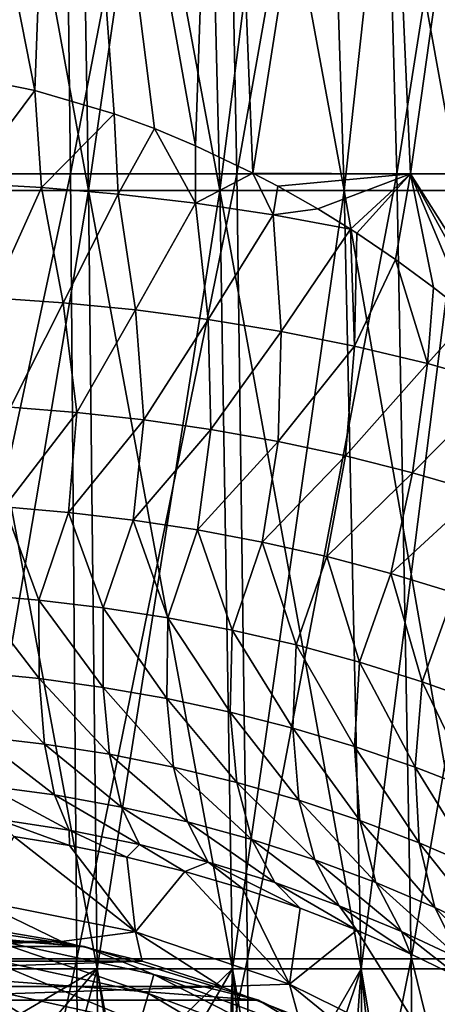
# Model space of a CAD drawing. Header units: metres. Extents: x 26 to 263, y -109 to 109.
# Tile 494 of 656: x 90.2 to 94.66, y 12.06 to 22.56. Entities that reach past the tile are written whole.
import ezdxf

# ---------------------------------------------------------------- set-up
doc = ezdxf.new("R2010")
doc.units = ezdxf.units.M
doc.layers.add('solid_500750', color=7, linetype='CONTINUOUS')

msp = doc.modelspace()

# ---------------------------------------------------------------- linework, layer by layer
at = {"layer": 'solid_500750'}
for points in [[(88.91861, 20.918287, -14.600903), (88.884712, 29.283785, -14.062085), (90.640182, 29.283785, -13.840318)], [(88.884712, 29.283785, 14.062085), (89.521217, 21.980917, 14.491581), (90.360603, 21.809807, 14.388475)], [(90.640182, 29.283785, 13.840318), (88.884712, 29.283785, 14.062085), (90.360603, 21.809807, 14.388475)], [(90.741348, 20.918287, -14.370638), (88.91861, 20.918287, -14.600903), (90.640182, 29.283785, -13.840318)], [(90.640182, 29.283785, 13.840318), (90.360603, 21.809807, 14.388475), (91.210464, 21.560461, 14.237238)], [(90.741348, 20.918287, -14.370638), (90.640182, 29.283785, -13.840318), (92.354012, 29.283785, -13.40028)], [(90.640182, 29.283785, 13.840318), (91.640205, 21.401947, 14.142503), (92.077095, 21.218578, 14.033252)], [(92.354012, 29.283785, 13.40028), (90.640182, 29.283785, 13.840318), (92.077095, 21.218578, 14.033252)], [(90.640182, 29.283785, 13.840318), (91.210464, 21.560461, 14.237238), (91.640205, 21.401947, 14.142503)], [(92.520851, 20.918287, -13.913739), (90.741348, 20.918287, -14.370638), (92.354012, 29.283785, -13.40028)], [(92.354012, 29.283785, 13.40028), (92.077095, 21.218578, 14.033252), (92.689453, 20.926443, 13.85736)], [(92.520851, 20.918287, -13.913739), (92.354012, 29.283785, -13.40028), (93.999184, 29.283785, -12.748912)], [(93.999184, 29.283785, 12.748912), (92.354012, 29.283785, 13.40028), (92.689453, 20.926443, 13.85736)], [(94.22905, 20.918287, -13.237412), (92.520851, 20.918287, -13.913739), (93.999184, 29.283785, -12.748912)], [(93.999184, 29.283785, 12.748912), (92.689453, 20.926443, 13.85736), (94.37352, 20.918287, 13.168466)], [(94.22905, 20.918287, -13.237412), (93.999184, 29.283785, -12.748912), (95.549736, 29.283785, -11.896486)], [(95.549736, 29.283785, 11.896486), (93.999184, 29.283785, 12.748912), (94.37352, 20.918287, 13.168466)], [(95.83902, 20.918287, -12.352324), (94.22905, 20.918287, -13.237412), (95.549736, 29.283785, -11.896486)], [(95.549736, 29.283785, 11.896486), (94.37352, 20.918287, 13.168466), (95.958786, 20.918287, 12.275499)], [(89.479454, 20.741184, 11.237558), (89.409584, 29.035854, 10.706826), (90.795044, 29.035854, 10.431241)], [(89.409584, 29.035854, -10.706826), (89.479454, 20.741184, -11.237558), (90.933594, 20.741184, -10.948312)], [(90.795044, 29.035854, -10.431241), (89.409584, 29.035854, -10.706826), (90.933594, 20.741184, -10.948312)], [(90.933594, 20.741184, 10.948312), (89.479454, 20.741184, 11.237558), (90.795044, 29.035854, 10.431241)], [(90.933594, 20.741184, 10.948312), (90.795044, 29.035854, 10.431241), (92.132683, 29.035854, 9.977174)], [(90.795044, 29.035854, -10.431241), (90.933594, 20.741184, -10.948312), (92.337532, 20.741184, -10.471737)], [(92.132683, 29.035854, -9.977174), (90.795044, 29.035854, -10.431241), (92.337532, 20.741184, -10.471737)], [(92.337532, 20.741184, 10.471737), (90.933594, 20.741184, 10.948312), (92.132683, 29.035854, 9.977174)], [(92.337532, 20.741184, 10.471737), (92.132683, 29.035854, 9.977174), (93.399605, 29.035854, 9.352395)], [(92.132683, 29.035854, -9.977174), (92.337532, 20.741184, -10.471737), (93.667267, 20.741184, -9.815989)], [(93.399605, 29.035854, -9.352395), (92.132683, 29.035854, -9.977174), (93.667267, 20.741184, -9.815989)], [(93.667267, 20.741184, 9.815989), (92.337532, 20.741184, 10.471737), (93.399605, 29.035854, 9.352395)], [(93.667267, 20.741184, 9.815989), (93.399605, 29.035854, 9.352395), (94.574142, 29.035854, 8.567594)], [(93.399605, 29.035854, -9.352395), (93.667267, 20.741184, -9.815989), (94.900024, 20.741184, -8.992285)], [(94.574142, 29.035854, -8.567594), (93.399605, 29.035854, -9.352395), (94.900024, 20.741184, -8.992285)], [(94.900024, 20.741184, 8.992285), (93.667267, 20.741184, 9.815989), (94.574142, 29.035854, 8.567594)], [(94.900024, 20.741184, 8.992285), (94.574142, 29.035854, 8.567594), (95.6362, 29.035854, 7.636198)], [(94.574142, 29.035854, -8.567594), (94.900024, 20.741184, -8.992285), (96.014717, 20.741184, -8.014721)], [(95.6362, 29.035854, -7.636198), (94.574142, 29.035854, -8.567594), (96.014717, 20.741184, -8.014721)], [(89.620163, 20.821466, 14.623266), (90.360603, 21.809807, 14.388475), (89.521217, 21.980917, 14.491581)], [(90.433823, 20.773399, 14.495155), (90.360603, 21.809807, 14.388475), (89.620163, 20.821466, 14.623266)], [(90.433823, 20.773399, 14.495155), (91.210464, 21.560461, 14.237238), (90.360603, 21.809807, 14.388475)], [(91.252892, 20.702925, 14.316613), (91.210464, 21.560461, 14.237238), (90.433823, 20.773399, 14.495155)], [(91.252892, 20.702925, 14.316613), (91.640205, 21.401947, 14.142503), (91.210464, 21.560461, 14.237238)], [(92.077202, 20.606962, 14.08889), (91.640205, 21.401947, 14.142503), (91.252892, 20.702925, 14.316613)], [(92.077202, 20.606962, 14.08889), (92.077095, 21.218578, 14.033252), (91.640205, 21.401947, 14.142503)], [(92.077202, 20.606962, 14.08889), (92.689453, 20.926443, 13.85736), (92.077095, 21.218578, 14.033252)], [(88.941208, 12.543115, -14.960043), (88.91861, 20.918287, -14.600903), (90.741348, 20.918287, -14.370638)], [(90.808777, 12.543115, -14.724113), (88.941208, 12.543115, -14.960043), (90.741348, 20.918287, -14.370638)], [(90.808777, 12.543115, -14.724113), (90.741348, 20.918287, -14.370638), (92.520851, 20.918287, -13.913739)], [(92.63205, 12.543115, -14.255977), (90.808777, 12.543115, -14.724113), (92.520851, 20.918287, -13.913739)], [(92.905548, 20.482975, 13.813586), (92.689453, 20.926443, 13.85736), (92.077202, 20.606962, 14.08889)], [(92.63205, 12.543115, -14.255977), (92.520851, 20.918287, -13.913739), (94.22905, 20.918287, -13.237412)], [(94.382271, 12.543115, -13.563015), (92.63205, 12.543115, -14.255977), (94.22905, 20.918287, -13.237412)], [(94.37352, 20.918287, 13.168466), (92.689453, 20.926443, 13.85736), (92.955734, 20.786707, 13.772335)], [(92.905548, 20.482975, 13.813586), (92.955734, 20.786707, 13.772335), (92.689453, 20.926443, 13.85736)], [(94.37352, 20.918287, 13.168466), (92.955734, 20.786707, 13.772335), (93.385216, 20.544371, 13.623978)], [(94.37352, 20.918287, 13.168466), (93.385216, 20.544371, 13.623978), (93.735092, 20.329927, 13.492668)], [(94.37352, 20.918287, 13.168466), (93.735092, 20.329927, 13.492668), (93.802673, 20.286371, 13.466217)], [(94.37352, 20.918287, 13.168466), (93.802673, 20.286371, 13.466217), (94.215416, 20.005503, 13.296806)], [(94.37352, 20.918287, 13.168466), (94.215416, 20.005503, 13.296806), (94.619766, 19.707392, 13.117235)], [(94.382271, 12.543115, -13.563015), (94.22905, 20.918287, -13.237412), (95.83902, 20.918287, -12.352324)], [(94.37352, 20.918287, 13.168466), (95.381721, 19.090027, 12.739633), (95.73233, 18.779709, 12.547665)], [(95.958786, 20.918287, 12.275499), (94.37352, 20.918287, 13.168466), (95.73233, 18.779709, 12.547665)], [(94.37352, 20.918287, 13.168466), (95.010254, 19.399683, 12.930349), (95.381721, 19.090027, 12.739633)], [(94.37352, 20.918287, 13.168466), (94.619766, 19.707392, 13.117235), (95.010254, 19.399683, 12.930349)], [(96.031837, 12.543115, -12.656156), (94.382271, 12.543115, -13.563015), (95.83902, 20.918287, -12.352324)], [(90.433823, 20.773399, 14.495155), (89.620163, 20.821466, 14.623266), (89.898026, 19.595894, 14.904123)], [(89.526024, 12.436919, 11.59131), (89.479454, 20.741184, 11.237558), (90.933594, 20.741184, 10.948312)], [(89.479454, 20.741184, -11.237558), (89.526024, 12.436919, -11.59131), (91.02594, 12.436919, -11.292958)], [(90.933594, 20.741184, -10.948312), (89.479454, 20.741184, -11.237558), (91.02594, 12.436919, -11.292958)], [(91.02594, 12.436919, 11.292958), (89.526024, 12.436919, 11.59131), (90.933594, 20.741184, 10.948312)], [(90.433823, 20.773399, 14.495155), (89.898026, 19.595894, 14.904123), (90.664436, 19.542377, 14.746942)], [(91.252892, 20.702925, 14.316613), (90.433823, 20.773399, 14.495155), (90.664436, 19.542377, 14.746942)], [(91.252892, 20.702925, 14.316613), (90.664436, 19.542377, 14.746942), (91.436493, 19.466887, 14.538821)], [(91.02594, 12.436919, 11.292958), (90.933594, 20.741184, 10.948312), (92.337532, 20.741184, 10.471737)], [(90.933594, 20.741184, -10.948312), (91.02594, 12.436919, -11.292958), (92.474075, 12.436919, -10.801381)], [(92.337532, 20.741184, -10.471737), (90.933594, 20.741184, -10.948312), (92.474075, 12.436919, -10.801381)], [(92.474075, 12.436919, 10.801381), (91.02594, 12.436919, 11.292958), (92.337532, 20.741184, 10.471737)], [(92.077202, 20.606962, 14.08889), (91.252892, 20.702925, 14.316613), (91.436493, 19.466887, 14.538821)], [(92.474075, 12.436919, 10.801381), (92.337532, 20.741184, 10.471737), (93.667267, 20.741184, 9.815989)], [(92.337532, 20.741184, -10.471737), (92.474075, 12.436919, -10.801381), (93.845665, 12.436919, -10.124989)], [(93.667267, 20.741184, -9.815989), (92.337532, 20.741184, -10.471737), (93.845665, 12.436919, -10.124989)], [(93.845665, 12.436919, 10.124989), (92.474075, 12.436919, 10.801381), (93.667267, 20.741184, 9.815989)], [(92.905548, 20.482975, 13.813586), (93.385216, 20.544371, 13.623978), (92.955734, 20.786707, 13.772335)], [(93.845665, 12.436919, 10.124989), (93.667267, 20.741184, 9.815989), (94.900024, 20.741184, 8.992285)], [(93.667267, 20.741184, -9.815989), (93.845665, 12.436919, -10.124989), (95.117233, 12.436919, -9.275356)], [(94.900024, 20.741184, -8.992285), (93.667267, 20.741184, -9.815989), (95.117233, 12.436919, -9.275356)], [(95.117233, 12.436919, 9.275356), (93.845665, 12.436919, 10.124989), (94.900024, 20.741184, 8.992285)], [(92.077202, 20.606962, 14.08889), (91.436493, 19.466887, 14.538821), (92.213623, 19.3664, 14.281528)], [(92.905548, 20.482975, 13.813586), (92.077202, 20.606962, 14.08889), (92.213623, 19.3664, 14.281528)], [(92.905548, 20.482975, 13.813586), (93.735092, 20.329927, 13.492668), (93.385216, 20.544371, 13.623978)], [(92.905548, 20.482975, 13.813586), (92.213623, 19.3664, 14.281528), (92.994247, 19.238848, 13.976869)], [(92.905548, 20.482975, 13.813586), (92.994247, 19.238848, 13.976869), (93.735092, 20.329927, 13.492668)], [(93.775925, 19.082283, 13.627028), (93.735092, 20.329927, 13.492668), (92.994247, 19.238848, 13.976869)], [(93.775925, 19.082283, 13.627028), (93.802673, 20.286371, 13.466217), (93.735092, 20.329927, 13.492668)], [(93.775925, 19.082283, 13.627028), (94.215416, 20.005503, 13.296806), (93.802673, 20.286371, 13.466217)], [(94.556015, 18.895189, 13.234689), (94.215416, 20.005503, 13.296806), (93.775925, 19.082283, 13.627028)], [(94.556015, 18.895189, 13.234689), (94.619766, 19.707392, 13.117235), (94.215416, 20.005503, 13.296806)], [(94.556015, 18.895189, 13.234689), (95.010254, 19.399683, 12.930349), (94.619766, 19.707392, 13.117235)], [(90.664436, 19.542377, 14.746942), (89.898026, 19.595894, 14.904123), (90.102203, 18.431337, 15.353312)], [(90.664436, 19.542377, 14.746942), (90.102203, 18.431337, 15.353312), (90.810837, 18.37318, 15.175355)], [(91.436493, 19.466887, 14.538821), (90.664436, 19.542377, 14.746942), (90.810837, 18.37318, 15.175355)], [(91.436493, 19.466887, 14.538821), (90.810837, 18.37318, 15.175355), (91.524025, 18.294073, 14.948858)], [(92.213623, 19.3664, 14.281528), (91.436493, 19.466887, 14.538821), (91.524025, 18.294073, 14.948858)], [(92.213623, 19.3664, 14.281528), (91.524025, 18.294073, 14.948858), (92.240883, 18.191788, 14.675733)], [(92.994247, 19.238848, 13.976869), (92.213623, 19.3664, 14.281528), (92.240883, 18.191788, 14.675733)], [(95.331856, 18.676868, 12.802568), (95.010254, 19.399683, 12.930349), (94.556015, 18.895189, 13.234689)], [(92.994247, 19.238848, 13.976869), (92.240883, 18.191788, 14.675733), (92.959793, 18.064688, 14.357979)], [(93.775925, 19.082283, 13.627028), (92.994247, 19.238848, 13.976869), (92.959793, 18.064688, 14.357979)], [(93.775925, 19.082283, 13.627028), (92.959793, 18.064688, 14.357979), (93.678482, 17.911196, 13.997991)], [(94.556015, 18.895189, 13.234689), (93.775925, 19.082283, 13.627028), (93.678482, 17.911196, 13.997991)], [(94.556015, 18.895189, 13.234689), (93.678482, 17.911196, 13.997991), (94.394745, 17.730253, 13.59846)], [(95.331856, 18.676868, 12.802568), (94.556015, 18.895189, 13.234689), (94.394745, 17.730253, 13.59846)], [(95.331856, 18.676868, 12.802568), (94.394745, 17.730253, 13.59846), (95.106239, 17.521456, 13.162001)], [(90.810837, 18.37318, 15.175355), (90.102203, 18.431337, 15.353312), (90.037697, 17.367582, 16.01927)], [(90.810837, 18.37318, 15.175355), (90.037697, 17.367582, 16.01927), (90.722542, 17.306786, 15.833353)], [(91.524025, 18.294073, 14.948858), (90.810837, 18.37318, 15.175355), (90.722542, 17.306786, 15.833353)], [(91.524025, 18.294073, 14.948858), (90.722542, 17.306786, 15.833353), (91.410355, 17.224922, 15.597274)], [(92.240883, 18.191788, 14.675733), (91.524025, 18.294073, 14.948858), (91.410355, 17.224922, 15.597274)], [(92.240883, 18.191788, 14.675733), (91.410355, 17.224922, 15.597274), (92.100166, 17.120127, 15.313279)], [(92.959793, 18.064688, 14.357979), (92.240883, 18.191788, 14.675733), (92.100166, 17.120127, 15.313279)], [(92.959793, 18.064688, 14.357979), (92.100166, 17.120127, 15.313279), (92.790382, 16.991077, 14.983743)], [(93.678482, 17.911196, 13.997991), (92.959793, 18.064688, 14.357979), (92.790382, 16.991077, 14.983743)], [(93.678482, 17.911196, 13.997991), (92.790382, 16.991077, 14.983743), (93.478828, 16.836502, 14.611387)], [(94.394745, 17.730253, 13.59846), (93.678482, 17.911196, 13.997991), (93.478828, 16.836502, 14.611387)], [(94.394745, 17.730253, 13.59846), (93.478828, 16.836502, 14.611387), (94.163475, 16.655596, 14.199144)], [(95.106239, 17.521456, 13.162001), (94.394745, 17.730253, 13.59846), (94.163475, 16.655596, 14.199144)], [(95.106239, 17.521456, 13.162001), (94.163475, 16.655596, 14.199144), (94.842171, 16.448139, 13.74985)], [(90.037697, 17.367582, 16.01927), (89.715225, 16.431589, 16.900108), (90.403427, 16.371674, 16.724323)], [(90.722542, 17.306786, 15.833353), (90.037697, 17.367582, 16.01927), (90.403427, 16.371674, 16.724323)], [(90.722542, 17.306786, 15.833353), (90.403427, 16.371674, 16.724323), (91.092522, 16.28945, 16.493088)], [(91.410355, 17.224922, 15.597274), (90.722542, 17.306786, 15.833353), (91.092522, 16.28945, 16.493088)], [(91.410355, 17.224922, 15.597274), (91.092522, 16.28945, 16.493088), (91.781464, 16.18317, 16.209103)], [(92.100166, 17.120127, 15.313279), (91.410355, 17.224922, 15.597274), (91.781464, 16.18317, 16.209103)], [(92.100166, 17.120127, 15.313279), (91.781464, 16.18317, 16.209103), (92.468735, 16.051838, 15.875296)], [(92.790382, 16.991077, 14.983743), (92.100166, 17.120127, 15.313279), (92.468735, 16.051838, 15.875296)], [(92.790382, 16.991077, 14.983743), (92.468735, 16.051838, 15.875296), (93.152229, 15.894547, 15.494877)], [(93.478828, 16.836502, 14.611387), (92.790382, 16.991077, 14.983743), (93.152229, 15.894547, 15.494877)], [(93.478828, 16.836502, 14.611387), (93.152229, 15.894547, 15.494877), (93.829887, 15.71066, 15.071284)], [(94.163475, 16.655596, 14.199144), (93.478828, 16.836502, 14.611387), (93.829887, 15.71066, 15.071284)], [(94.163475, 16.655596, 14.199144), (93.829887, 15.71066, 15.071284), (94.499733, 15.500092, 14.607866)], [(94.842171, 16.448139, 13.74985), (94.163475, 16.655596, 14.199144), (94.499733, 15.500092, 14.607866)], [(89.715225, 16.431589, 16.900108), (89.720657, 15.601965, 17.845964), (90.407387, 15.532879, 17.662935)], [(90.403427, 16.371674, 16.724323), (89.715225, 16.431589, 16.900108), (90.407387, 15.532879, 17.662935)], [(94.842171, 16.448139, 13.74985), (94.499733, 15.500092, 14.607866), (95.15963, 15.263198, 14.107885)], [(90.403427, 16.371674, 16.724323), (90.407387, 15.532879, 17.662935), (91.091812, 15.439507, 17.422768)], [(91.092522, 16.28945, 16.493088), (90.403427, 16.371674, 16.724323), (91.091812, 15.439507, 17.422768)], [(91.092522, 16.28945, 16.493088), (91.091812, 15.439507, 17.422768), (91.772484, 15.320847, 17.128553)], [(91.781464, 16.18317, 16.209103), (91.092522, 16.28945, 16.493088), (91.772484, 15.320847, 17.128553)], [(91.781464, 16.18317, 16.209103), (91.772484, 15.320847, 17.128553), (92.447815, 15.176572, 16.783686)], [(92.468735, 16.051838, 15.875296), (91.781464, 16.18317, 16.209103), (92.447815, 15.176572, 16.783686)], [(92.468735, 16.051838, 15.875296), (92.447815, 15.176572, 16.783686), (93.115784, 15.006437, 16.3918)], [(93.152229, 15.894547, 15.494877), (92.468735, 16.051838, 15.875296), (93.115784, 15.006437, 16.3918)], [(93.152229, 15.894547, 15.494877), (93.115784, 15.006437, 16.3918), (93.774513, 14.810369, 15.956642)], [(93.829887, 15.71066, 15.071284), (93.152229, 15.894547, 15.494877), (93.774513, 14.810369, 15.956642)], [(93.829887, 15.71066, 15.071284), (93.774513, 14.810369, 15.956642), (94.422379, 14.588703, 15.481811)], [(94.499733, 15.500092, 14.607866), (93.829887, 15.71066, 15.071284), (94.422379, 14.588703, 15.481811)], [(89.720657, 15.601965, 17.845964), (89.764412, 14.91641, 18.899731), (90.464264, 14.834628, 18.70821)], [(90.407387, 15.532879, 17.662935), (89.720657, 15.601965, 17.845964), (90.464264, 14.834628, 18.70821)], [(90.407387, 15.532879, 17.662935), (90.464264, 14.834628, 18.70821), (91.157951, 14.725565, 18.457529)], [(91.091812, 15.439507, 17.422768), (90.407387, 15.532879, 17.662935), (91.157951, 14.725565, 18.457529)], [(94.499733, 15.500092, 14.607866), (94.422379, 14.588703, 15.481811), (95.057625, 14.342134, 14.970814)], [(95.15963, 15.263198, 14.107885), (94.499733, 15.500092, 14.607866), (95.057625, 14.342134, 14.970814)], [(91.091812, 15.439507, 17.422768), (91.157951, 14.725565, 18.457529), (91.843498, 14.589085, 18.151217)], [(91.772484, 15.320847, 17.128553), (91.091812, 15.439507, 17.422768), (91.843498, 14.589085, 18.151217)], [(91.772484, 15.320847, 17.128553), (91.843498, 14.589085, 18.151217), (92.519173, 14.42565, 17.793192)], [(92.447815, 15.176572, 16.783686), (91.772484, 15.320847, 17.128553), (92.519173, 14.42565, 17.793192)], [(92.447815, 15.176572, 16.783686), (92.519173, 14.42565, 17.793192), (93.182976, 14.235801, 17.387569)], [(93.115784, 15.006437, 16.3918), (92.447815, 15.176572, 16.783686), (93.182976, 14.235801, 17.387569)], [(93.115784, 15.006437, 16.3918), (93.182976, 14.235801, 17.387569), (93.833206, 14.020143, 16.93845)], [(93.774513, 14.810369, 15.956642), (93.115784, 15.006437, 16.3918), (93.833206, 14.020143, 16.93845)], [(89.764412, 14.91641, 18.899731), (89.845062, 14.389568, 20.038902), (90.572128, 14.29183, 19.837849)], [(90.464264, 14.834628, 18.70821), (89.764412, 14.91641, 18.899731), (90.572128, 14.29183, 19.837849)], [(90.464264, 14.834628, 18.70821), (90.572128, 14.29183, 19.837849), (91.288589, 14.162875, 19.575336)], [(91.157951, 14.725565, 18.457529), (90.464264, 14.834628, 18.70821), (91.288589, 14.162875, 19.575336)], [(91.157951, 14.725565, 18.457529), (91.288589, 14.162875, 19.575336), (91.991783, 14.003536, 19.255371)], [(91.843498, 14.589085, 18.151217), (91.157951, 14.725565, 18.457529), (91.991783, 14.003536, 19.255371)], [(93.774513, 14.810369, 15.956642), (93.833206, 14.020143, 16.93845), (94.468613, 13.77954, 16.449724)], [(94.422379, 14.588703, 15.481811), (93.774513, 14.810369, 15.956642), (94.468613, 13.77954, 16.449724)], [(91.843498, 14.589085, 18.151217), (91.991783, 14.003536, 19.255371), (92.679802, 13.815181, 18.882444)], [(92.519173, 14.42565, 17.793192), (91.843498, 14.589085, 18.151217), (92.679802, 13.815181, 18.882444)], [(94.422379, 14.588703, 15.481811), (94.468613, 13.77954, 16.449724), (95.087807, 13.515119, 15.925185)], [(95.057625, 14.342134, 14.970814), (94.422379, 14.588703, 15.481811), (95.087807, 13.515119, 15.925185)], [(92.519173, 14.42565, 17.793192), (92.679802, 13.815181, 18.882444), (93.350601, 13.599239, 18.461203)], [(93.182976, 14.235801, 17.387569), (92.519173, 14.42565, 17.793192), (93.350601, 13.599239, 18.461203)], [(89.845062, 14.389568, 20.038902), (89.960594, 14.032657, 21.239149), (90.728264, 13.916014, 21.02775)], [(90.572128, 14.29183, 19.837849), (89.845062, 14.389568, 20.038902), (90.728264, 13.916014, 21.02775)], [(90.572128, 14.29183, 19.837849), (90.728264, 13.916014, 21.02775), (91.480324, 13.763361, 20.752382)], [(91.288589, 14.162875, 19.575336), (90.572128, 14.29183, 19.837849), (91.480324, 13.763361, 20.752382)], [(93.182976, 14.235801, 17.387569), (93.350601, 13.599239, 18.461203), (94.002678, 13.357104, 17.99614)], [(93.833206, 14.020143, 16.93845), (93.182976, 14.235801, 17.387569), (94.002678, 13.357104, 17.99614)], [(91.288589, 14.162875, 19.575336), (91.480324, 13.763361, 20.752382), (92.213379, 13.576597, 20.417557)], [(91.991783, 14.003536, 19.255371), (91.288589, 14.162875, 19.575336), (92.213379, 13.576597, 20.417557)], [(89.960594, 14.032657, 21.239149), (90.137085, 13.849785, 22.458055), (90.731201, 13.753353, 22.301168)], [(90.728264, 13.916014, 21.02775), (89.960594, 14.032657, 21.239149), (90.731201, 13.753353, 22.301168)], [(91.991783, 14.003536, 19.255371), (92.213379, 13.576597, 20.417557), (92.925262, 13.358088, 20.028376)], [(92.679802, 13.815181, 18.882444), (91.991783, 14.003536, 19.255371), (92.925262, 13.358088, 20.028376)], [(93.833206, 14.020143, 16.93845), (94.002678, 13.357104, 17.99614), (94.635101, 13.09026, 17.491465)], [(94.468613, 13.77954, 16.449724), (93.833206, 14.020143, 16.93845), (94.635101, 13.09026, 17.491465)], [(90.728264, 13.916014, 21.02775), (90.731201, 13.753353, 22.301168), (91.34285, 13.628554, 22.098503)], [(91.480324, 13.763361, 20.752382), (90.728264, 13.916014, 21.02775), (91.34285, 13.628554, 22.098503)], [(90.137085, 13.849785, 22.458055), (89.733833, 13.16977, 36.392689), (91.438004, 12.830791, 36.392689)], [(90.731201, 13.753353, 22.301168), (90.137085, 13.849785, 22.458055), (91.438004, 12.830791, 36.392689)], [(91.480324, 13.763361, 20.752382), (91.34285, 13.628554, 22.098503), (91.962837, 13.474804, 21.852318)], [(92.213379, 13.576597, 20.417557), (91.480324, 13.763361, 20.752382), (91.962837, 13.474804, 21.852318)], [(92.679802, 13.815181, 18.882444), (92.925262, 13.358088, 20.028376), (93.613853, 13.110252, 19.590055)], [(93.350601, 13.599239, 18.461203), (92.679802, 13.815181, 18.882444), (93.613853, 13.110252, 19.590055)], [(94.468613, 13.77954, 16.449724), (94.635101, 13.09026, 17.491465), (95.246933, 12.800345, 16.951288)], [(95.087807, 13.515119, 15.925185), (94.468613, 13.77954, 16.449724), (95.246933, 12.800345, 16.951288)], [(91.34285, 13.628554, 22.098503), (90.731201, 13.753353, 22.301168), (91.438004, 12.830791, 36.392689)], [(91.962837, 13.474804, 21.852318), (91.34285, 13.628554, 22.098503), (91.438004, 12.830791, 36.392689)], [(92.213379, 13.576597, 20.417557), (91.962837, 13.474804, 21.852318), (92.578949, 13.294162, 21.56234)], [(92.213379, 13.576597, 20.417557), (92.578949, 13.294162, 21.56234), (93.196381, 13.084326, 21.223036)], [(92.925262, 13.358088, 20.028376), (92.213379, 13.576597, 20.417557), (93.196381, 13.084326, 21.223036)], [(93.350601, 13.599239, 18.461203), (93.613853, 13.110252, 19.590055), (94.277809, 12.835361, 19.10751)], [(94.002678, 13.357104, 17.99614), (93.350601, 13.599239, 18.461203), (94.277809, 12.835361, 19.10751)], [(91.962837, 13.474804, 21.852318), (91.438004, 12.830791, 36.392689), (93.083344, 12.272273, 36.392689)], [(92.578949, 13.294162, 21.56234), (91.962837, 13.474804, 21.852318), (93.083344, 12.272273, 36.392689)], [(92.925262, 13.358088, 20.028376), (93.196381, 13.084326, 21.223036), (93.800591, 12.849519, 20.847143)], [(93.613853, 13.110252, 19.590055), (92.925262, 13.358088, 20.028376), (93.800591, 12.849519, 20.847143)], [(94.002678, 13.357104, 17.99614), (94.277809, 12.835361, 19.10751), (94.916565, 12.535595, 18.585297)], [(94.635101, 13.09026, 17.491465), (94.002678, 13.357104, 17.99614), (94.916565, 12.535595, 18.585297)], [(93.196381, 13.084326, 21.223036), (92.578949, 13.294162, 21.56234), (93.083344, 12.272273, 36.392689)], [(89.733833, 13.16977, 36.392689), (89.768372, 12.879007, 38), (90.6446, 12.727568, 38)], [(89.733833, 13.16977, 36.392689), (90.6446, 12.727568, 38), (91.438004, 12.830791, 36.392689)], [(93.800591, 12.849519, 20.847143), (93.196381, 13.084326, 21.223036), (93.083344, 12.272273, 36.392689)], [(93.613853, 13.110252, 19.590055), (93.800591, 12.849519, 20.847143), (94.373955, 12.598419, 20.447834)], [(94.277809, 12.835361, 19.10751), (93.613853, 13.110252, 19.590055), (94.373955, 12.598419, 20.447834)], [(94.635101, 13.09026, 17.491465), (94.916565, 12.535595, 18.585297), (95.52961, 12.213188, 18.027864)], [(95.246933, 12.800345, 16.951288), (94.635101, 13.09026, 17.491465), (95.52961, 12.213188, 18.027864)], [(85.107231, 12.674063, 38), (87.028511, 12.96365, 38), (90.892769, 12.674063, 38)], [(87.028511, 12.96365, 38), (88.971489, 12.96365, 38), (90.892769, 12.674063, 38)], [(89.835724, 12.767736, 41.644981), (90.892769, 12.674063, 38), (88.971489, 12.96365, 38)], [(90.6446, 12.727568, 38), (89.768372, 12.879007, 38), (85.3554, 12.727568, 38)], [(91.438004, 12.830791, 36.392689), (90.6446, 12.727568, 38), (91.509132, 12.517186, 38)], [(91.438004, 12.830791, 36.392689), (91.509132, 12.517186, 38), (92.351822, 12.249838, 38)], [(91.438004, 12.830791, 36.392689), (92.351822, 12.249838, 38), (93.083344, 12.272273, 36.392689)], [(93.800591, 12.849519, 20.847143), (93.083344, 12.272273, 36.392689), (94.641708, 11.503773, 36.392689)], [(94.373955, 12.598419, 20.447834), (93.800591, 12.849519, 20.847143), (94.641708, 11.503773, 36.392689)], [(94.277809, 12.835361, 19.10751), (94.373955, 12.598419, 20.447834), (94.922615, 12.331311, 20.01816)], [(94.916565, 12.535595, 18.585297), (94.277809, 12.835361, 19.10751), (94.922615, 12.331311, 20.01816)], [(90.6446, 12.727568, 38), (85.3554, 12.727568, 38), (84.490868, 12.517186, 38)], [(91.509132, 12.517186, 38), (90.6446, 12.727568, 38), (84.490868, 12.517186, 38)], [(89.805489, 12.557426, 45.296143), (91.574219, 12.172663, 45.296143), (89.835724, 12.767736, 41.644981)], [(89.835724, 12.767736, 41.644981), (91.634079, 12.376528, 41.644981), (90.892769, 12.674063, 38)], [(91.574219, 12.172663, 45.296143), (91.634079, 12.376528, 41.644981), (89.835724, 12.767736, 41.644981)], [(83.250565, 12.101358, 38), (85.107231, 12.674063, 38), (92.749435, 12.101358, 38)], [(85.107231, 12.674063, 38), (90.892769, 12.674063, 38), (92.749435, 12.101358, 38)], [(91.634079, 12.376528, 41.644981), (92.749435, 12.101358, 38), (90.892769, 12.674063, 38)], [(91.509132, 12.517186, 38), (84.490868, 12.517186, 38), (83.648178, 12.249838, 38)], [(92.351822, 12.249838, 38), (91.509132, 12.517186, 38), (83.648178, 12.249838, 38)], [(88.952484, 4.16214, -15.139339), (88.941208, 12.543115, -14.960043), (90.808777, 12.543115, -14.724113)], [(90.842438, 4.16214, -14.900583), (88.952484, 4.16214, -15.139339), (90.808777, 12.543115, -14.724113)], [(89.805489, 12.557426, 45.296143), (89.75943, 12.237081, 48.939133), (91.48304, 11.862132, 48.939133)], [(89.805489, 12.557426, 45.296143), (91.48304, 11.862132, 48.939133), (91.574219, 12.172663, 45.296143)], [(90.842438, 4.16214, -14.900583), (90.808777, 12.543115, -14.724113), (92.63205, 12.543115, -14.255977)], [(92.687561, 4.16214, -14.426835), (90.842438, 4.16214, -14.900583), (92.63205, 12.543115, -14.255977)], [(92.687561, 4.16214, -14.426835), (92.63205, 12.543115, -14.255977), (94.382271, 12.543115, -13.563015)], [(94.458763, 4.16214, -13.725568), (92.687561, 4.16214, -14.426835), (94.382271, 12.543115, -13.563015)], [(94.922615, 12.331311, 20.01816), (94.373955, 12.598419, 20.447834), (94.641708, 11.503773, 36.392689)], [(94.458763, 4.16214, -13.725568), (94.382271, 12.543115, -13.563015), (96.031837, 12.543115, -12.656156)], [(96.128105, 4.16214, -12.80784), (94.458763, 4.16214, -13.725568), (96.031837, 12.543115, -12.656156)], [(89.746178, 11.689036, 11.583813), (89.526024, 12.436919, 11.59131), (91.02594, 12.436919, 11.292958)], [(89.526024, 12.436919, -11.59131), (89.549278, 4.126902, -11.767916), (91.072044, 4.126902, -11.465018)], [(91.02594, 12.436919, -11.292958), (89.526024, 12.436919, -11.59131), (91.072044, 4.126902, -11.465018)], [(90.261566, 11.555651, 11.4984), (89.746178, 11.689036, 11.583813), (91.02594, 12.436919, 11.292958)], [(90.748749, 11.400795, 11.396496), (90.261566, 11.555651, 11.4984), (91.02594, 12.436919, 11.292958)], [(91.209084, 11.219767, 11.281039), (90.748749, 11.400795, 11.396496), (91.02594, 12.436919, 11.292958)], [(91.209084, 11.219767, 11.281039), (91.02594, 12.436919, 11.292958), (92.474075, 12.436919, 10.801381)], [(91.02594, 12.436919, -11.292958), (91.072044, 4.126902, -11.465018), (92.542244, 4.126902, -10.965952)], [(92.474075, 12.436919, -10.801381), (91.02594, 12.436919, -11.292958), (92.542244, 4.126902, -10.965952)], [(91.642006, 11.020021, 11.154853), (91.209084, 11.219767, 11.281039), (92.474075, 12.436919, 10.801381)], [(92.413864, 10.596073, 10.88537), (91.642006, 11.020021, 11.154853), (92.474075, 12.436919, 10.801381)], [(92.683662, 10.421649, 10.777208), (92.413864, 10.596073, 10.88537), (92.474075, 12.436919, 10.801381)], [(92.683662, 10.421649, 10.777208), (92.474075, 12.436919, 10.801381), (93.845665, 12.436919, 10.124989)], [(92.474075, 12.436919, -10.801381), (92.542244, 4.126902, -10.965952), (93.934731, 4.126902, -10.279255)], [(93.845665, 12.436919, -10.124989), (92.474075, 12.436919, -10.801381), (93.934731, 4.126902, -10.279255)], [(93.077255, 10.147681, 10.605557), (92.683662, 10.421649, 10.777208), (93.845665, 12.436919, 10.124989)], [(93.648575, 9.690163, 10.326004), (93.077255, 10.147681, 10.605557), (93.845665, 12.436919, 10.124989)], [(94.179649, 9.200977, 10.031269), (93.648575, 9.690163, 10.326004), (93.845665, 12.436919, 10.124989)], [(94.179649, 9.200977, 10.031269), (93.845665, 12.436919, 10.124989), (95.117233, 12.436919, 9.275356)], [(93.845665, 12.436919, -10.124989), (93.934731, 4.126902, -10.279255), (95.22567, 4.126902, -9.416677)], [(95.117233, 12.436919, -9.275356), (93.845665, 12.436919, -10.124989), (95.22567, 4.126902, -9.416677)], [(94.57412, 8.789498, 9.788833), (94.179649, 9.200977, 10.031269), (95.117233, 12.436919, 9.275356)], [(94.680099, 8.671408, 9.720054), (94.57412, 8.789498, 9.788833), (95.117233, 12.436919, 9.275356)], [(91.574219, 12.172663, 45.296143), (93.270187, 11.540098, 45.296143), (91.634079, 12.376528, 41.644981)], [(91.634079, 12.376528, 41.644981), (93.358452, 11.73337, 41.644981), (92.749435, 12.101358, 38)], [(93.270187, 11.540098, 45.296143), (93.358452, 11.73337, 41.644981), (91.634079, 12.376528, 41.644981)], [(95.439644, 12.05375, 19.575071), (94.922615, 12.331311, 20.01816), (94.641708, 11.503773, 36.392689)], [(92.351822, 12.249838, 38), (83.648178, 12.249838, 38), (82.821411, 11.923391, 38)], [(93.178589, 11.923391, 38), (92.351822, 12.249838, 38), (82.821411, 11.923391, 38)], [(89.75943, 12.237081, 48.939133), (89.860802, 11.782872, 52.566944), (90.789749, 11.598102, 52.566944)], [(91.48304, 11.862132, 48.939133), (89.75943, 12.237081, 48.939133), (90.789749, 11.598102, 52.566944)], [(93.083344, 12.272273, 36.392689), (92.351822, 12.249838, 38), (93.178589, 11.923391, 38)], [(93.083344, 12.272273, 36.392689), (93.178589, 11.923391, 38), (93.982422, 11.541386, 38)], [(93.083344, 12.272273, 36.392689), (93.982422, 11.541386, 38), (94.641708, 11.503773, 36.392689)], [(81.5, 11.25833, 38), (83.250565, 12.101358, 38), (94.5, 11.25833, 38)], [(83.250565, 12.101358, 38), (92.749435, 12.101358, 38), (94.5, 11.25833, 38)], [(91.574219, 12.172663, 45.296143), (91.48304, 11.862132, 48.939133), (93.135742, 11.245706, 48.939133)], [(91.574219, 12.172663, 45.296143), (93.135742, 11.245706, 48.939133), (93.270187, 11.540098, 45.296143)], [(93.358452, 11.73337, 41.644981), (94.5, 11.25833, 38), (92.749435, 12.101358, 38)]]:
    msp.add_3dface(points, dxfattribs=at)

doc.saveas('drawing.dxf')
